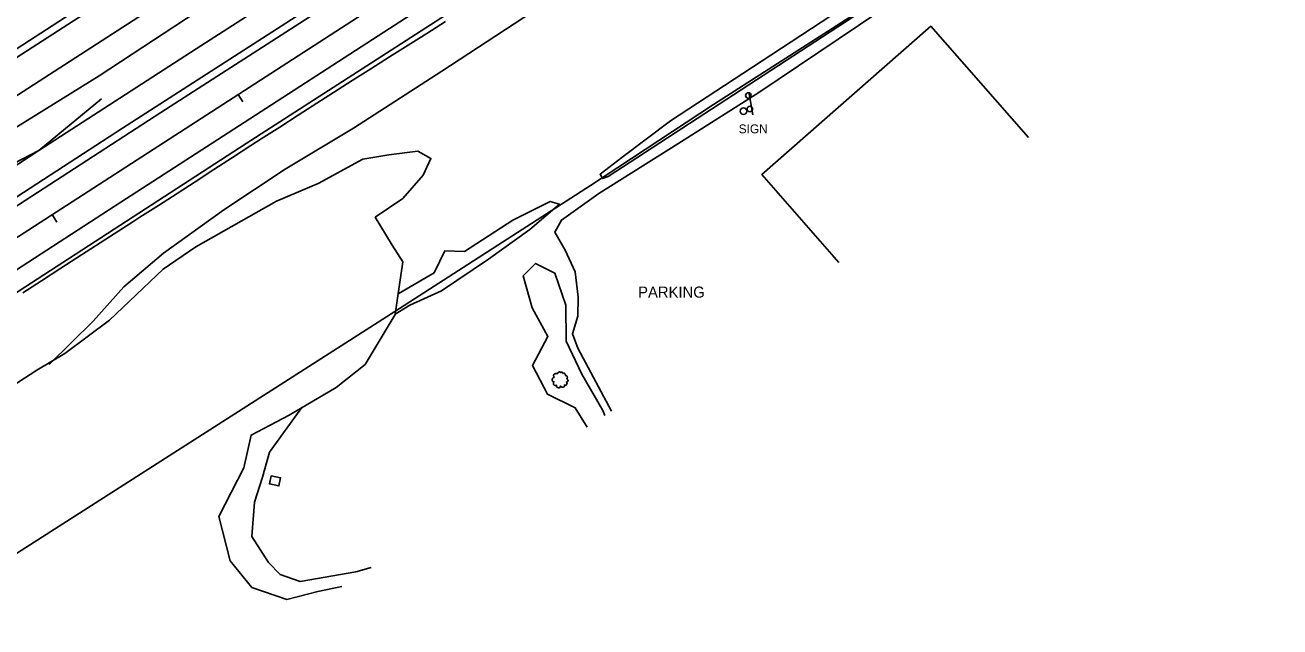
# Model space of a CAD drawing. Extents: x 1901471 to 1963503, y 756461 to 799997.
# Drawn here: x 1923945 to 1924512, y 769420 to 769692 of the extents above; entities that cross this region are included whole.
import ezdxf

# ---------------------------------------------------------------- set-up
doc = ezdxf.new("R2010")
doc.units = 0
for name, color, linetype in [('Default', 7, 'Continuous'), ('RD_DTM_BkLn1', 7, 'Continuous'), ('RD_EX_Bldg', 7, 'Continuous'), ('RD_EX_Fence_Other', 7, 'Continuous'), ('RD_EX_H2O', 7, 'Continuous'), ('RD_EX_Misc', 7, 'Continuous'), ('RD_EX_Road', 7, 'Continuous'), ('RD_EX_VEG', 7, 'Continuous'), ('RD_HC_Cl', 7, 'Continuous'), ('RD_HC_Data_Tic', 7, 'Continuous')]:
    doc.layers.add(name, color=color, linetype=linetype)

# ---------------------------------------------------------------- blocks, each defined once
blk = doc.blocks.new('POST')
at = {"layer": 'Default'}
for centre, start, end in [((7.776250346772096e-18, 0), 90.00000000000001, 270), ((-7.776250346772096e-18, 0), 270, 90)]:
    blk.add_arc(centre, 0.12700000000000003, start, end, dxfattribs=at)
blk = doc.blocks.new('T2')
at = {"layer": 'RD_EX_VEG'}
for points in [[(0.05233333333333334, 7.213166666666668), (-0.24750000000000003, 7.238166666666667), (-0.5723333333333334, 7.138166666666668), (-0.8222500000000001, 7.038250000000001), (-1.0471666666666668, 6.963250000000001), (-1.2720833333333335, 6.863250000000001), (-1.5719166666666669, 6.688416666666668), (-1.7968333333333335, 6.488416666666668), (-1.9218333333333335, 6.2385833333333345), (-1.9718333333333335, 6.013666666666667), (-2.0217500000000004, 5.738833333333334), (-2.0217500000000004, 5.563833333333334), (-2.146666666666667, 5.538833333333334), (-2.296666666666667, 5.563833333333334), (-2.5465000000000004, 5.638833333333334), (-2.796416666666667, 5.638833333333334), (-3.0463333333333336, 5.638833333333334), (-3.3961666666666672, 5.613833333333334), (-3.7460000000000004, 5.613833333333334), (-4.020833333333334, 5.563833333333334), (-4.345750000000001, 5.513916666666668), (-4.720583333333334, 5.389000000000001), (-5.0704166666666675, 5.264000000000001), (-5.37025, 5.014083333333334), (-5.620166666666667, 4.539333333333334), (-5.745166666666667, 4.189500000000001), (-5.895083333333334, 3.9395833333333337), (-5.745166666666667, 3.489833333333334), (-5.570166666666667, 3.139916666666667), (-5.545250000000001, 2.9400000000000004), (-5.470250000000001, 2.5152500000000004), (-5.37025, 2.2903333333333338), (-5.245333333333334, 2.0903333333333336), (-5.320250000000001, 2.065416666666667), (-5.695166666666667, 2.015416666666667), (-5.995000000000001, 1.9155000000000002), (-6.419833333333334, 1.6905833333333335), (-6.644750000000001, 1.465666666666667), (-6.744750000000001, 1.1407500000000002), (-6.769666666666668, 0.7909166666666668), (-6.869583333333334, 0.5910833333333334), (-6.944583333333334, 0.3161666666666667), (-6.969583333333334, 0.2411666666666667), (-7.019583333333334, -0.08366666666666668), (-6.9195833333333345, -0.5335000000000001), (-6.894583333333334, -0.8833333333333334), (-6.769666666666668, -1.1082500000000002), (-6.619750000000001, -1.2830833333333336), (-6.444833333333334, -1.5330000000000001), (-6.045000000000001, -1.7579166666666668), (-5.7201666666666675, -1.8579166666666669), (-5.520250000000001, -1.8828333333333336), (-5.695166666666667, -2.382666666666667), (-5.745166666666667, -2.7325000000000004), (-5.870083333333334, -3.132333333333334), (-5.870083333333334, -3.2072500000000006), (-5.920000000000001, -3.682083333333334), (-5.770166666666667, -4.007000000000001), (-5.695166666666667, -4.38175), (-5.520250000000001, -4.606666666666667), (-5.245333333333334, -4.906583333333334), (-4.9205000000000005, -5.131416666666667), (-4.420666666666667, -5.256416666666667), (-4.020833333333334, -5.231416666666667), (-3.4460833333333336, -5.056500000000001), (-3.1962500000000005, -4.9815000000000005), (-3.2212500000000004, -5.156416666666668), (-3.1962500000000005, -5.531333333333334), (-3.1962500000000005, -5.956083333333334), (-3.0463333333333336, -6.280916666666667), (-2.946333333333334, -6.555833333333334), (-2.796416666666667, -6.805750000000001), (-2.4715000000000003, -7.030583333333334), (-2.07175, -7.1055833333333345), (-1.6469166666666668, -7.2555000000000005), (-1.1970833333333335, -7.330500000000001), (-0.6973333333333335, -7.355500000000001), (-0.09758333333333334, -7.205583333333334), (0.17725000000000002, -7.080583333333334), (0.27725000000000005, -6.905666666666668), (0.47716666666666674, -6.530833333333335), (0.4271666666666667, -6.3059166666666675), (0.4521666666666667, -5.706166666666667), (0.5520833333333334, -5.881166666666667), (0.7270833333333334, -6.231000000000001), (1.2268333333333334, -6.530833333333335), (1.626666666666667, -6.705750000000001), (2.101416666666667, -6.8557500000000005), (2.4013333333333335, -6.930666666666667), (2.8760833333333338, -6.8557500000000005), (3.2510000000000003, -6.780750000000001), (3.6257500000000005, -6.655750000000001), (3.9256666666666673, -6.380916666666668), (4.100583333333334, -6.106000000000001), (4.1505833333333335, -5.831166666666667), (4.2255, -5.456333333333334), (4.275500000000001, -5.281416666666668)], [(4.275500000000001, -5.281416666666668), (4.200583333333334, -5.106416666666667), (4.1505833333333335, -4.856583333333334), (4.2255, -4.881583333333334), (4.4004166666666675, -4.931583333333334), (4.675333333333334, -5.056500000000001), (4.900250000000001, -5.131416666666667), (5.225083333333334, -5.106416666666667), (5.500000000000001, -5.006500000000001), (5.949750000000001, -4.731583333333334), (6.224666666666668, -4.256833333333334), (6.499500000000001, -3.8570000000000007), (6.5745000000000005, -3.5321666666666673), (6.524500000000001, -3.3072500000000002), (6.499500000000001, -2.8075000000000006), (6.299583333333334, -2.5575833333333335), (6.249583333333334, -2.432666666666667), (6.1496666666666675, -2.0328333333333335), (6.224666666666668, -1.9828333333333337), (6.499500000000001, -1.9328333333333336), (6.874333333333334, -1.8079166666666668), (7.149250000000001, -1.6830000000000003), (7.374166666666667, -1.5080000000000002), (7.449083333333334, -1.2830833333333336), (7.424166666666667, -0.8833333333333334), (7.4740833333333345, -0.48350000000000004), (7.399166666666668, -0.3335), (7.299166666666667, -0.1836666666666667), (7.224166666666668, 0.016333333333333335), (7.074250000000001, 0.16616666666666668), (6.974333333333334, 0.3161666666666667), (6.874333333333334, 0.41608333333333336), (6.749416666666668, 0.5660833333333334), (6.5745000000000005, 0.6910000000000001), (6.424583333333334, 0.7410000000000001), (6.374583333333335, 0.8909166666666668), (6.524500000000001, 1.0908333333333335), (6.5745000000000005, 1.1907500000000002), (6.599416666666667, 1.4156666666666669), (6.824416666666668, 1.7655000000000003), (6.874333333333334, 2.1653333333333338), (6.824416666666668, 2.590166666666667), (6.774416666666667, 2.8650833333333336), (6.624416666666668, 3.139916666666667), (6.424583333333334, 3.3898333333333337), (6.299583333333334, 3.5647500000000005), (6.124666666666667, 3.689666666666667), (5.799833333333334, 3.814666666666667), (5.549916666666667, 3.864583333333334), (5.200083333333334, 3.864583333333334), (5.000166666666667, 3.9145833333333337), (5.025166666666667, 3.964583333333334), (5.025166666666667, 4.1145000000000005), (5.025166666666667, 4.389416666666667), (4.950166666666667, 4.839166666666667), (4.800250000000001, 5.339), (4.800250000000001, 5.364000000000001), (4.7002500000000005, 5.613833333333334), (4.475416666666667, 5.813750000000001), (4.3005, 5.913666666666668), (4.100583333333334, 6.038666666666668), (3.850666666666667, 6.063666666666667), (3.5508333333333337, 6.063666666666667), (3.2759166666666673, 6.013666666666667), (3.0760000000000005, 5.913666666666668), (2.9010833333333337, 5.788750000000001), (2.8260833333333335, 5.938666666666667), (2.726166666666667, 6.2385833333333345), (2.676166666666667, 6.3885000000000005), (2.52625, 6.563416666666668), (2.301416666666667, 6.7633333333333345), (1.8515000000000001, 6.888250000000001), (1.2268333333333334, 6.813333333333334), (0.9269166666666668, 6.613416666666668), (0.7770000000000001, 6.438500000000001), (0.7270833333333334, 6.563416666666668), (0.5270833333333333, 6.7633333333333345), (0.4271666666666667, 6.938250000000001), (0.25225000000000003, 7.063250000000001), (0.10233333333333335, 7.163166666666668), (0.0023333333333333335, 7.213166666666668)]]:
    blk.add_spline(points, degree=3, dxfattribs=at)
blk = doc.blocks.new('SIGNPOST')
at = {"layer": 'Default'}
for centre, start, end in [((7.776250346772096e-18, 0), 90.00000000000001, 270), ((-7.776250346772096e-18, 0), 270, 90)]:
    blk.add_arc(centre, 0.12700000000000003, start, end, dxfattribs=at)

msp = doc.modelspace()

# ---------------------------------------------------------------- linework, layer by layer
at = {"layer": 'RD_DTM_BkLn1'}
msp.add_lwpolyline([(1923943.985016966, 769571.112547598), (1923952.3830777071, 769576.5414088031), (1923960.781138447, 769581.9702700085), (1923968.4078111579, 769586.9004734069), (1923976.81864826, 769592.3091635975), (1923985.229485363, 769597.7178537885), (1923993.640322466, 769603.1265439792), (1923996.8085762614, 769605.1639277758), (1924005.2209070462, 769610.5695259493), (1924013.633237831, 769615.975124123), (1924021.8305961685, 769621.2425852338), (1924030.2212703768, 769626.6827428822), (1924038.6119445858, 769632.1229005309), (1924047.002618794, 769637.5630581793), (1924051.5682436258, 769640.523215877), (1924059.9772044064, 769645.935077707), (1924068.3861651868, 769651.3469395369), (1924076.7951259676, 769656.7588013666), (1924084.2282963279, 769661.5426613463), (1924092.6773392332, 769666.891191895), (1924101.1263821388, 769672.239722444), (1924109.5137164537, 769677.5491893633), (1924117.9711560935, 769682.8844140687), (1924126.4285957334, 769688.2196387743), (1924134.886035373, 769693.5548634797)], dxfattribs=at)
at = {"layer": 'RD_EX_Bldg'}
for points in [[(1924312.39, 769584.81), (1924277.5700000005, 769624.4700000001), (1924353.8700000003, 769691.4600000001), (1924398.0500000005, 769641.1300000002)], [(1924271.9900000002, 769660.8700000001), (1924273.5300000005, 769651.4900000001)]]:
    msp.add_lwpolyline(points, dxfattribs=at)
at = {"layer": 'RD_EX_Fence_Other'}
for points in [[(1923979.5200000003, 769658.6900000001), (1923951.3000000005, 769635.3600000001), (1924022.3200000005, 769681.1600000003), (1924098.4000000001, 769730.32), (1924163.1900000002, 769772.32), (1924231.9200000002, 769816.5400000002), (1924305.7300000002, 769864.1100000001), (1924373.3300000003, 769908.05), (1924441.1700000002, 769951.5000000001), (1924471.1100000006, 769971.3900000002), (1924525.0300000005, 770006.2700000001), (1924597.3600000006, 770053.08), (1924655.3100000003, 770090.5300000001), (1924722.1100000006, 770133.4300000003)], [(1923218.4800000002, 768883.2800000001), (1923170.7600000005, 768956.3500000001), (1923336.7400000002, 769062.9400000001), (1923428.6600000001, 769121.9100000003), (1923797.7600000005, 769359.8600000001), (1923843.3400000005, 769390.6600000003), (1923885.9900000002, 769418.1900000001), (1924111.9200000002, 769562.6400000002), (1924200.2800000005, 769619.4500000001), (1924255.8600000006, 769656.0300000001), (1924336.1900000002, 769707.7800000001), (1924397.9100000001, 769746.9100000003)], [(1923914.8000000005, 769611.5200000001), (1923951.3000000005, 769635.3600000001), (1923913.7700000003, 769615.8800000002)]]:
    msp.add_lwpolyline(points, dxfattribs=at)
at = {"layer": 'RD_EX_H2O'}
for points in [[(1924746.0400000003, 770164.2000000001), (1924690.9800000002, 770129.2700000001), (1924623.0500000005, 770086.1100000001), (1924547.9400000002, 770036.81), (1924463.4400000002, 769982.7200000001), (1924382.89, 769932.2800000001), (1924281.9100000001, 769866.5900000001), (1924184.3000000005, 769803.1000000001), (1924076.6000000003, 769733.6500000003), (1923978.4800000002, 769669.0100000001), (1923920.9000000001, 769633.4000000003), (1923857.4900000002, 769593.0000000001), (1923796.3700000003, 769553.2900000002), (1923760.0300000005, 769529.2500000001), (1923726.8100000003, 769507.4500000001), (1923718.1600000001, 769501.8600000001)], [(1924626.6800000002, 769989.3700000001), (1924613.4100000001, 769982.06), (1924585.2900000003, 769965.5300000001), (1924558.0700000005, 769947.8), (1924531.6200000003, 769930.6500000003), (1924508.0600000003, 769916.2400000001), (1924460.3400000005, 769884.7000000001), (1924408.2100000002, 769850.2000000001), (1924348.4800000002, 769811.6300000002), (1924290.9900000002, 769774.08), (1924227.4900000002, 769733.5100000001), (1924194.6100000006, 769711.4900000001), (1924133.2400000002, 769671.1300000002), (1924093.2900000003, 769645.4800000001), (1924062.3800000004, 769626.83), (1924034.7100000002, 769608.4900000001), (1924007.5200000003, 769589.0000000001), (1923989.5800000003, 769573.8400000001), (1923975.7800000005, 769558.2900000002), (1923955.8800000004, 769538.7600000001)]]:
    msp.add_lwpolyline(points, dxfattribs=at)
at = {"layer": 'RD_EX_Misc'}
msp.add_lwpolyline([(1924056.0700000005, 769488.4500000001), (1924060.3800000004, 769487.55), (1924059.6200000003, 769483.9200000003), (1924055.3100000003, 769484.82)], close=True, dxfattribs=at)
at = {"layer": 'RD_EX_Road'}
for points in [[(1923931.5000000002, 769671.1500000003), (1923985.6000000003, 769706.0400000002), (1924043.5100000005, 769743.5000000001), (1924105.2900000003, 769783.8600000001), (1924163.7100000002, 769821.4300000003), (1924224.3300000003, 769860.57), (1924286.7400000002, 769901.2900000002), (1924357.1300000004, 769946.4600000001), (1924448.4900000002, 770005.55), (1924485.4600000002, 770029.3400000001), (1924542.2300000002, 770065.9700000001), (1924615.5600000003, 770113.4600000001), (1924686.8100000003, 770159.3700000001)], [(1924823.1200000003, 770151.1500000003), (1924747.6000000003, 770102.5900000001), (1924679.5600000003, 770058.8900000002), (1924615.6000000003, 770017.5400000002), (1924557.6300000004, 769980.1900000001), (1924488.9400000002, 769935.81), (1924404.2800000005, 769880.9600000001), (1924339.2200000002, 769838.82), (1924266.7800000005, 769792.2300000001), (1924195.4400000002, 769745.9500000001), (1924127.0600000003, 769701.7300000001), (1924056.3400000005, 769655.9000000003), (1923988.2200000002, 769611.9900000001), (1923926.8000000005, 769572.33)], [(1923896.5100000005, 769652.3800000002), (1923965.3700000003, 769696.82), (1924029.3400000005, 769738.2000000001), (1924090.1800000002, 769777.57), (1924160.5600000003, 769823.2300000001), (1924227.9800000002, 769866.82), (1924297.8700000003, 769912.06), (1924374.5700000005, 769961.7100000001), (1924446.7900000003, 770008.3800000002), (1924495.6200000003, 770039.83), (1924569.3300000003, 770087.5400000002), (1924652.7500000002, 770141.3500000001)], [(1923923.4900000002, 769602.9300000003), (1923988.9800000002, 769645.3900000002), (1924060.7100000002, 769691.4800000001), (1924139.8000000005, 769742.6900000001), (1924216.5600000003, 769792.56), (1924300.0500000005, 769846.4100000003), (1924379.2600000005, 769897.4300000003), (1924475.1700000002, 769959.58), (1924538.0300000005, 770000.2000000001), (1924603.2200000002, 770041.9300000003), (1924677.39, 770089.9700000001), (1924746.8200000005, 770134.83)], [(1924816.7600000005, 770136.8900000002), (1924743.0600000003, 770089.1500000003), (1924671.1300000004, 770043.0900000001), (1924595.9500000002, 769994.5300000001), (1924530.8200000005, 769952.6400000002), (1924494.7500000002, 769929.4000000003), (1924434.6600000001, 769890.55), (1924357.1500000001, 769839.9700000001), (1924292.0800000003, 769797.9200000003), (1924235.4700000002, 769761.6600000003), (1924170.3800000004, 769719.5100000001), (1924108.14, 769679.3), (1924044.8200000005, 769638.4500000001), (1923982.1700000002, 769597.83), (1923924.5800000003, 769560.58)], [(1923876.4800000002, 769568.2300000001), (1923945.0700000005, 769612.81), (1924006.3000000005, 769652.4900000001), (1924077.5400000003, 769698.2100000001), (1924152.7200000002, 769746.82), (1924234.6000000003, 769799.9400000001), (1924318.1000000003, 769853.8500000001), (1924394.4900000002, 769903.1200000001), (1924476.8300000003, 769956.7100000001), (1924519.89, 769984.5200000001), (1924585.8200000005, 770026.8700000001), (1924655.2000000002, 770071.5300000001), (1924743.6700000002, 770128.5000000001)], [(1924209.7200000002, 769517.6200000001), (1924194.5000000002, 769546.1300000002), (1924192.1600000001, 769552.4900000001), (1924194.5700000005, 769560.6000000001), (1924194.6500000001, 769569.0900000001), (1924193.3300000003, 769580.56), (1924188.8500000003, 769590.3400000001), (1924184.2200000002, 769598.3900000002), (1924187.14, 769603.9200000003), (1924203.9800000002, 769615.9200000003), (1924239.7300000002, 769638.2800000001), (1924276.3100000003, 769661.4400000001), (1924339.1700000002, 769703.9600000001), (1924387.4100000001, 769734.8400000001), (1924404.3500000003, 769745.4400000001), (1924445.2400000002, 769770.6100000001), (1924491.4100000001, 769800.5000000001), (1924512.7500000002, 769805.4600000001), (1924524.9800000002, 769799.9300000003), (1924531.1500000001, 769774.6600000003), (1924539.1800000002, 769733.9200000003)]]:
    msp.add_lwpolyline(points, dxfattribs=at)
at = {"layer": 'RD_EX_VEG'}
msp.add_lwpolyline([(1924378.9400000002, 769744.6700000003), (1924318.0000000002, 769702.1300000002), (1924277.3000000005, 769675.55), (1924236.3500000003, 769648.7900000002), (1924214.4100000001, 769632.1000000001), (1924204.6000000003, 769624.6100000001), (1924205.7200000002, 769622.6200000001), (1924208.3400000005, 769623.6100000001), (1924258.3300000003, 769656.2600000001), (1924355.1100000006, 769719.4800000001), (1924396.5200000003, 769744.7100000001), (1924399.5700000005, 769751.9700000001), (1924396.5200000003, 769754.7000000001), (1924392.7000000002, 769751.6600000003), (1924381.5600000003, 769745.1000000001)], close=True, dxfattribs=at)
for points in [[(1923936.1500000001, 769526.9500000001), (1923950.2700000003, 769536.1700000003), (1923962.9400000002, 769543.7200000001), (1923983.2200000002, 769558.7800000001), (1924007.4500000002, 769581.6900000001), (1924022.0800000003, 769591.7900000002), (1924058.4700000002, 769612.4700000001), (1924077.3800000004, 769620.4700000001), (1924097.4500000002, 769631.4100000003), (1924109.2700000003, 769633.32), (1924122.3500000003, 769634.9600000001), (1924128.2600000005, 769631.7500000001), (1924124.6900000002, 769624.1600000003), (1924115.5700000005, 769613.6700000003), (1924103.1500000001, 769605.1900000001), (1924110.7000000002, 769592.5200000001), (1924115.6000000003, 769585.0100000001), (1924113.1700000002, 769568.7300000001), (1924112.0500000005, 769561.2800000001), (1924098.5200000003, 769538.6600000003), (1924085.4900000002, 769528.33), (1924064.2200000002, 769515.8900000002), (1924047.0700000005, 769506.8600000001), (1924043.8600000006, 769492.06), (1924032.4400000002, 769470.0900000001), (1924037.5700000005, 769450.0300000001), (1924047.4400000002, 769437.9700000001), (1924063.2300000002, 769432.6800000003), (1924077.2500000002, 769436.2100000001), (1924088.0300000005, 769438.4400000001)], [(1924113.4500000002, 769570.6100000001), (1924129.7200000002, 769580.1500000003), (1924134.5300000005, 769590.0000000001), (1924143.4600000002, 769589.6700000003), (1924165.2100000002, 769603.8800000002), (1924182.0200000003, 769612.31), (1924186.2600000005, 769611.0900000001), (1924172.8800000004, 769599.6300000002), (1924154.1800000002, 769586.32), (1924133.0600000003, 769571.9800000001), (1924118.7600000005, 769565.55), (1924112.0700000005, 769561.4400000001)], [(1924198.7700000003, 769510.4900000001), (1924193.4200000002, 769519.1300000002), (1924180.8800000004, 769525.2800000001), (1924174.1700000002, 769538.32), (1924181.0800000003, 769551.3600000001), (1924173.9100000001, 769564.2700000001), (1924169.9200000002, 769578.7200000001), (1924175.4900000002, 769584.3600000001), (1924184.1300000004, 769580.0200000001), (1924189.2200000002, 769565.56), (1924189.3200000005, 769549.3), (1924196.3800000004, 769534.32), (1924205.8000000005, 769517.9600000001), (1924206.7400000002, 769515.6800000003)], [(1924070.0000000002, 769519.2700000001), (1924055.3600000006, 769499.1800000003), (1924052.2200000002, 769487.8800000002), (1924048.5400000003, 769476.58), (1924047.3800000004, 769461.1300000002), (1924054.9000000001, 769449.3400000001), (1924060.2400000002, 769443.9400000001), (1924069.2300000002, 769440.7400000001), (1924094.3000000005, 769445.1400000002), (1924101.2300000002, 769447.0300000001)]]:
    msp.add_lwpolyline(points, dxfattribs=at)
at = {"layer": 'RD_HC_Cl'}
for p, q in [((1926745.7566169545, 771470.7766377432), (1917232.2344163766, 765328.8252854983)), ((1925391.9794752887, 770532.94101177), (1917300.1886650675, 765307.3052403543))]:
    msp.add_line(p, q, dxfattribs=at)
at = {"layer": 'RD_HC_Data_Tic'}
for p, q in [((1924041.2299148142, 769660.634079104), (1924043.399924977, 769657.2738624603)), ((1923957.2244987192, 769606.3838250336), (1923959.3945088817, 769603.02360839))]:
    msp.add_line(p, q, dxfattribs=at)

# ---------------------------------------------------------------- block references
at = {"layer": 'RD_EX_Bldg', "xscale": 9.84251968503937, "yscale": 9.84251968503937}
for p in [(1924271.5700000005, 769660.1600000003), (1924272.2400000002, 769654.06)]:
    msp.add_blockref('SIGNPOST', p, dxfattribs=at)
at = {"layer": 'RD_EX_Misc', "xscale": 11.811023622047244, "yscale": 11.811023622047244}
msp.add_blockref('POST', (1924269.3700000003, 769653.07), dxfattribs=at)
at = {"layer": 'RD_EX_VEG', "xscale": 0.4921259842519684, "yscale": 0.4921259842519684}
msp.add_blockref('T2', (1924186.4600000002, 769531.83), dxfattribs=at)

# ---------------------------------------------------------------- texts
at = {"layer": 'RD_EX_Road'}
for s, height, p in [('SIGN', 4.000000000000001, (1924267.2000000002, 769643.0900000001)), ('PARKING', 5.000000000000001, (1924221.7900000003, 769568.8900000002))]:
    msp.add_text(s, height=height, dxfattribs=at).set_placement(p)

doc.saveas('drawing.dxf')
